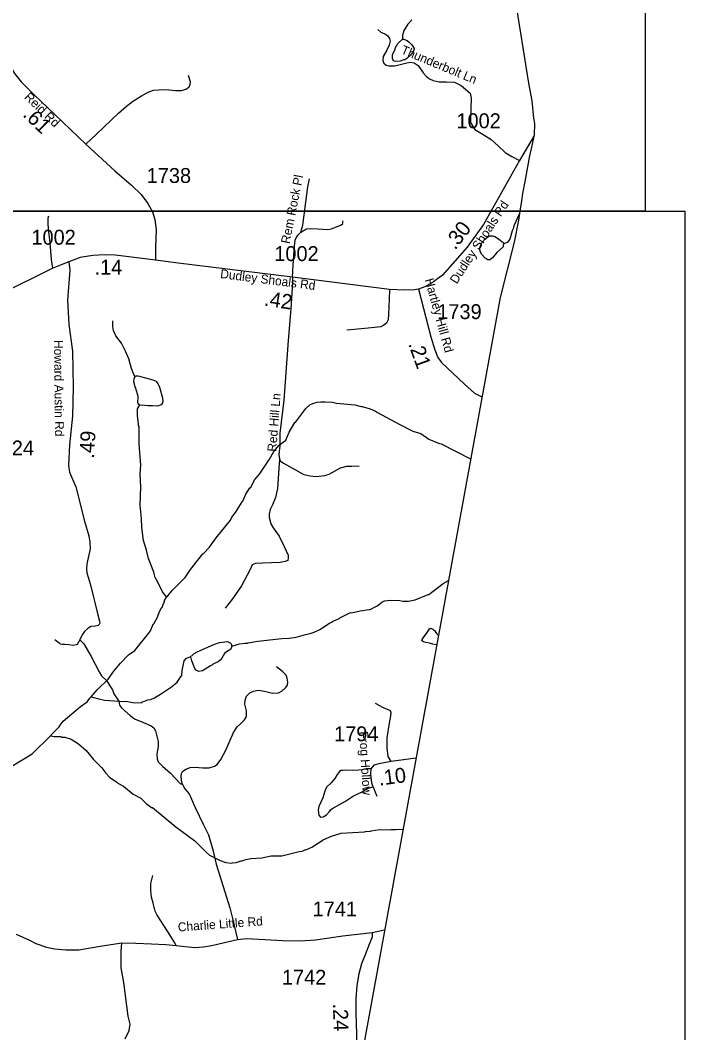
# Model space of a CAD drawing. Extents: x 1159738 to 1321356, y 736314 to 882035.
# Drawn here: x 1304507 to 1310077, y 775412 to 783898 of the extents above; entities that cross this region are included whole.
import ezdxf

# ---------------------------------------------------------------- set-up
doc = ezdxf.new("R2010")
doc.units = 0
for name, color, linetype in [('Exist Boundary Political CountyLine', 7, 'Continuous'), ('Exist Hydrographic Creek Single Shore', 7, 'Continuous'), ('Exist Hydrographic Misc Water Feature', 7, 'Continuous'), ('Exist Road Non-System Type 51', 7, 'Continuous'), ('Exist Road Non-System Type 51 Label', 7, 'Continuous'), ('Exist Road Secondary Mileage Hundredths English Label', 7, 'Continuous'), ('Exist Road Secondary Type 51 Attributed', 7, 'Continuous'), ('Exist Road Secondary Type 51 Label', 7, 'Continuous'), ('Exist Road Secondary Type 51 Number Label', 7, 'Continuous'), ('Map Preparation Inset Cut Line', 7, 'Continuous')]:
    doc.layers.add(name, color=color, linetype=linetype)

msp = doc.modelspace()

# ---------------------------------------------------------------- linework, layer by layer
at = {"layer": 'Exist Boundary Political CountyLine'}
msp.add_lwpolyline([(1307125.5, 794110.3), (1307805.6, 789623.7), (1308431.3, 785468.2), (1308766.8, 783371.1), (1308795.2, 783222.4), (1308809.9, 783078), (1308816.8, 783031.7), (1308814.5, 782939), (1308787.7, 782810.3), (1308776.6, 782762.5), (1308735.4, 782545.4), (1308717.2, 782445.7), (1308709.8, 782385.8), (1308695.6, 782298.1), (1308681.9, 782222.3), (1308647.5, 782037.1), (1308528.9, 781575.6), (1305358.3, 764208.2)], dxfattribs=at)
at = {"layer": 'Exist Hydrographic Creek Single Shore'}
msp.add_lwpolyline([(1301758.5, 777175.5), (1301790.7, 777198.7), (1301863.6, 777212.9), (1301946.5, 777245.3), (1302269.7, 777034.4), (1302625.8, 776855.2), (1302826.7, 776900.4), (1303400.8, 777194.2), (1304250.7, 777534.9), (1304606.8, 777751), (1304760.6, 777900.2)], dxfattribs=at)
at = {"layer": 'Exist Hydrographic Misc Water Feature'}
for points in [[(1307788.5, 783901), (1307755.6, 783863.9), (1307720.4, 783806.4), (1307720.1, 783798.2), (1307711.7, 783777), (1307710.8, 783740.9)], [(1307710.8, 783740.9), (1307718.7, 783738.3), (1307726.7, 783738.1), (1307750.4, 783727.8), (1307766.2, 783715.2), (1307789.7, 783690.9), (1307809.1, 783662.6), (1307808.9, 783652.8), (1307796.1, 783628.4), (1307777.6, 783605), (1307747, 783576.1), (1307730.7, 783566.6), (1307722.7, 783566.7), (1307690.4, 783555), (1307650.4, 783551.7), (1307642.5, 783554.4), (1307636.5, 783560.2), (1307628.8, 783570.2), (1307626.9, 783578.5), (1307627.6, 783608.8), (1307648.8, 783656), (1307648.9, 783664.2), (1307671.9, 783703.9), (1307710.8, 783740.9)], [(1308692.2, 782279.6), (1308642.9, 782174.5), (1308638.3, 782149.9), (1308630, 782134.5), (1308610.3, 782062.6), (1308587.5, 782035.2), (1308565.4, 782025.8)], [(1308565.4, 782025.8), (1308555.1, 782016.2), (1308554.7, 781999.7), (1308501.6, 781951.6), (1308466.5, 781906.3), (1308442.2, 781888.8), (1308426.2, 781889.1), (1308402.5, 781903.5), (1308375.1, 781934.4), (1308363.6, 781954.4), (1308358.1, 781974.2), (1308358.4, 781990.6), (1308369.3, 782022.4), (1308377.6, 782037.8), (1308406.3, 782069.2), (1308438.8, 782090.7), (1308468.9, 782091.8), (1308484.8, 782085.7), (1308508.4, 782071.3), (1308565.4, 782025.8)], [(1305470.9, 780911.3), (1305459.3, 780927.7), (1305440.7, 780978.3), (1305417, 781059), (1305390.1, 781125.8), (1305354.9, 781192.9), (1305308.7, 781254.2), (1305289.9, 781298.8), (1305282.8, 781331), (1305284.3, 781379)], [(1305470.9, 780911.3), (1305458.3, 780893.7), (1305457.6, 780869.7), (1305466.4, 780829.5), (1305474, 780813.2), (1305492.1, 780748.7), (1305493.6, 780732.6), (1305488.8, 780700.7), (1305490.5, 780692.7), (1305507.9, 780670.2)], [(1305507.9, 780670.2), (1305512, 780674.1), (1305552, 780672.9), (1305575.8, 780668.2), (1305615.8, 780669), (1305663.8, 780665.6), (1305688.1, 780676.9), (1305700.4, 780686.5), (1305705, 780706.4), (1305701.6, 780730.5), (1305678.3, 780819.2), (1305663.2, 780851.7), (1305647.7, 780870.1), (1305622, 780880.9), (1305518.7, 780909.9), (1305494.9, 780914.6), (1305479, 780915.1), (1305470.9, 780911.3)], [(1305731.7, 779065.2), (1305744, 779074.8), (1305779.3, 779119.8), (1305890.5, 779228.5), (1305933.9, 779296.1), (1306038.1, 779425.9), (1306044.3, 779428), (1306093.8, 779482.6), (1306148.1, 779561), (1306268.4, 779709.5), (1306281.1, 779733.1), (1306310.2, 779772.2), (1306367.2, 779862.5), (1306373, 779866.4), (1306398.4, 779926), (1306431.6, 779977.9), (1306436.2, 779980.5), (1306472.2, 780049.5), (1306511.6, 780094.4), (1306595.3, 780219.9), (1306633.1, 780282.8), (1306678.6, 780337.4), (1306731.8, 780379.9), (1306760.9, 780447), (1306808.2, 780527.7), (1306816.3, 780533.4), (1306901.5, 780642.9), (1306934.4, 780674), (1306960.8, 780687.2), (1306997.1, 780696.1), (1307027.2, 780699.2), (1307061.2, 780700.2), (1307125.1, 780696.3), (1307156.9, 780689.4), (1307312.5, 780674.8), (1307365, 780660.3), (1307372.2, 780661), (1307441.1, 780641.6), (1307484.5, 780621.9), (1307500.7, 780609.2), (1307684, 780511.7), (1307797.8, 780454.7), (1307865.8, 780434.3), (1307932.5, 780388.3), (1308011.6, 780354), (1308035.3, 780349.3), (1308281.5, 780220.9)], [(1305731.7, 779065.2), (1305698.9, 779106.2), (1305661.1, 779187.3), (1305638.4, 779228), (1305627.6, 779272.3), (1305582.9, 779385.6), (1305565, 779458.2), (1305539.2, 779539), (1305526.3, 779645.4), (1305524.6, 779723.5), (1305511.8, 779833.9), (1305518.2, 779987.7), (1305511.4, 780095.9), (1305517.4, 780167.8), (1305502.6, 780348.3), (1305502.7, 780492.3), (1305498.9, 780500.4), (1305499.5, 780516.4), (1305489.4, 780586.7), (1305491.1, 780640.7), (1305507.9, 780670.2)], [(1306281.9, 778652.8), (1306344.5, 778670.9), (1306392.8, 778677.5), (1306410.7, 778677), (1306418.8, 778680.7), (1306499.2, 778694.4), (1306699.9, 778716.5), (1306760, 778718.7), (1306820.3, 778728.9), (1306897, 778750.6), (1306937.2, 778757.4), (1306969.5, 778768.5), (1307018.2, 778791), (1307099.8, 778844.6), (1307116, 778852.1), (1307124.2, 778859.9), (1307180.9, 778884.2), (1307185.1, 778890.1), (1307276.3, 778933.1), (1307282.3, 778931.2), (1307356.8, 778949), (1307431.2, 778960.8), (1307439.2, 778958.6), (1307488, 778985.2), (1307495.9, 778986.9), (1307537, 779021.7), (1307561.3, 779031), (1307609.4, 779037.6), (1307689.4, 779035.2), (1307713.3, 779030.5), (1307761.3, 779029.1), (1307817.6, 779039.4), (1307924.9, 779084.6), (1307930.9, 779084.1), (1308051.6, 779176.5), (1308095.6, 779202.4)], [(1305101.9, 778228.6), (1305153, 778286.2), (1305243.7, 778375.5), (1305292.4, 778441.8), (1305347.7, 778508.9), (1305415.6, 778578.4), (1305468.7, 778616.9), (1305580.8, 778757.6), (1305597.5, 778781.1), (1305621.4, 778836.4), (1305627.2, 778840.2), (1305656.7, 778895.4), (1305673.5, 778942.9), (1305691.1, 778974.4), (1305697.1, 778976.2), (1305703.9, 779002), (1305716.5, 779025.6), (1305716.8, 779033.6), (1305731.5, 779057.2), (1305731.7, 779065.2)], [(1307997.2, 778663.3), (1307966.6, 778668.8), (1307937.9, 778676), (1307907.1, 778682.7), (1307885.9, 778689.2), (1307878, 778694.2), (1307873.9, 778699.6), (1307875.2, 778709.3), (1307893.4, 778732.8), (1307911.3, 778759.6), (1307927.9, 778783.3), (1307936.8, 778796.4), (1307945, 778802), (1307955.2, 778800.1), (1307964.6, 778794.5), (1307974.5, 778786.2), (1307979.8, 778782.3)], [(1307979.8, 778782.3), (1307996.8, 778759.4), (1308011.4, 778740.9)], [(1305927.3, 778563.3), (1305947.6, 778574.7), (1305964.1, 778590.2), (1305990.5, 778603.4), (1306130.3, 778667.3), (1306176.7, 778681.9), (1306243.1, 778690), (1306266.8, 778681.2), (1306274.6, 778673), (1306281.9, 778652.8)], [(1306281.9, 778652.8), (1306271.3, 778627.1), (1306236.6, 778606.1), (1306220.1, 778590.6), (1306197, 778551.3), (1306182.6, 778535.7), (1306166.2, 778522.2), (1306125.6, 778503.4), (1306117.4, 778495.6), (1306101.2, 778488.1), (1306036, 778446), (1306003.8, 778441), (1305980, 778449.7), (1305966.6, 778470.1), (1305957.4, 778500.4), (1305944.3, 778528.8), (1305938.9, 778550.9), (1305927.3, 778563.3)], [(1305101.9, 778228.6), (1305164.9, 778209.8), (1305212.6, 778200.3), (1305379, 778189.6), (1305388.4, 778191.2), (1305468, 778176.8), (1305528.1, 778179), (1305530.2, 778185), (1305548.5, 778192.4), (1305576.8, 778201.6), (1305600.9, 778204.8), (1305633.3, 778219.9), (1305690.4, 778254.2), (1305776, 778311.7), (1305821.1, 778350.4), (1305857.2, 778401.3), (1305862.7, 778405.1), (1305863.9, 778449.1), (1305882.3, 778528.6), (1305901, 778552.1), (1305927.3, 778563.3)], [(1304760.6, 777900.2), (1304784.6, 777929), (1304834.1, 777975.5), (1304842.5, 777991.2), (1304867.4, 778022.5), (1305011, 778146.3), (1305068.1, 778186.6), (1305089, 778216), (1305101.9, 778228.6)], [(1304760.6, 777900.2), (1304791.7, 777894.8), (1304847.7, 777895.1), (1304855.6, 777890.9), (1304879.6, 777890.1), (1304935.1, 777872.5), (1304994, 777834.7), (1305060.3, 777776.8), (1305122.3, 777702.9), (1305190.2, 777632.9), (1305225, 777587.8), (1305256.1, 777554.9), (1305316.9, 777513.1), (1305324.7, 777504.9), (1305371.9, 777479.5), (1305454, 777413), (1305517.1, 777379.2), (1305563.7, 777333.7), (1305606.8, 777300.5), (1305614.8, 777300.2), (1305810.2, 777138.4), (1305970.9, 777021.6), (1306068.1, 776922.7), (1306093.5, 776901.9), (1306182.2, 776855.3), (1306229.7, 776837.9), (1306277.5, 776832.5), (1306285.6, 776836.2), (1306317.7, 776839.3), (1306358.2, 776854.1), (1306366.1, 776853.9), (1306398.5, 776864.9), (1306438.8, 776873.7), (1306530.9, 776877), (1306611.5, 776894.6), (1306699.5, 776896), (1306844.5, 776931.7), (1306868.7, 776935), (1306893, 776946.3), (1306901, 776946), (1306949.7, 776968.6), (1307047.4, 777029.7), (1307115.1, 777059.1), (1307196.2, 777084.4), (1307393.4, 777095.5), (1307401.5, 777099.3), (1307441.6, 777102.1), (1307449.7, 777105.8), (1307520, 777115.8), (1307602, 777113.4), (1307616.1, 777116.9), (1307658, 777115.7), (1307674.2, 777119.2), (1307714.7, 777115.9)]]:
    msp.add_lwpolyline(points, dxfattribs=at)
at = {"layer": 'Exist Road Non-System Type 51'}
for points in [[(1307503.8, 783821), (1307528.2, 783799.4), (1307562.7, 783783.6), (1307587.1, 783766.4), (1307602.9, 783744.8), (1307607.2, 783721.8), (1307598.6, 783688.7), (1307579.9, 783647), (1307549.7, 783593.8), (1307545.4, 783562.1), (1307554.1, 783537.7), (1307572.7, 783521.9), (1307594.3, 783514.7), (1307646, 783514.7), (1307748.1, 783542), (1307776.8, 783546.3), (1307809.9, 783540.6), (1307841.5, 783519), (1307883.2, 783458.6), (1307909, 783428.4), (1307936.3, 783406.8), (1307967.9, 783392.4), (1308018.2, 783382.4), (1308078.6, 783380.9), (1308147.6, 783378.1), (1308201.5, 783351.4), (1308277.7, 783288.2), (1308286.3, 783245), (1308284.9, 783158.7), (1308282, 783042.2), (1308297.8, 783013.5), (1308317.9, 782983.3), (1308399.8, 782932.9), (1308452.9, 782897.4), (1308511.8, 782845.6), (1308572.1, 782789.5), (1308628.2, 782755), (1308691.4, 782721.9)], [(1305056, 782860), (1305145.5, 782943.4), (1305329.6, 783120.6), (1305399, 783177.9), (1305447.6, 783216.1), (1305524, 783264.8), (1305579.6, 783294.3), (1305624.7, 783311.7), (1305669.9, 783315.2), (1305725.4, 783316.9), (1305807, 783308.2), (1305857.4, 783308.2), (1305893.8, 783320.4), (1305919.9, 783336), (1305930.3, 783356.9), (1305933.8, 783381.2), (1305916.4, 783435)], [(1306859.2, 782121.1), (1306875, 782181.5), (1306899.4, 782374.2), (1306918, 782501.5), (1306932.4, 782569.1)], [(1304779.5, 781820.5), (1304769.3, 781892.5), (1304758.9, 782031.5), (1304746.8, 782128.8), (1304739.8, 782187.9), (1304739.8, 782241.7), (1304746.8, 782259.1)], [(1306859.2, 782121.1), (1306906.6, 782149.8), (1306942.5, 782152.7), (1307000, 782151.3), (1307086.2, 782145.5), (1307115, 782151.3), (1307163.8, 782168.5), (1307194, 782180), (1307211.3, 782195.8), (1307211.3, 782217.4)], [(1306789.2, 781745.1), (1306794.5, 781846.4), (1306806, 782004.6), (1306810.3, 782054.9), (1306818.9, 782075), (1306836.2, 782100.9), (1306859.2, 782121.1)], [(1306789.2, 781745.1), (1306789.2, 781699.1), (1306776.3, 781479.1), (1306753.3, 781214.5), (1306715.9, 780713.6), (1306684.1, 780438.2), (1306684.1, 780331.8), (1306675.5, 780258.4), (1306679.8, 780222.5), (1306687, 780206.6), (1306712.8, 780186.5), (1306790.4, 780143.4), (1306883.5, 780092.2), (1306938.1, 780080.7), (1306988.4, 780074.9), (1307060.3, 780083.5), (1307096.2, 780095), (1307192.5, 780146.8), (1307245.7, 780159.8), (1307287.3, 780159.8), (1307349.1, 780164.1)], [(1307601.6, 781641.9), (1307598.7, 781558.5), (1307593, 781433.4), (1307590.1, 781387.3), (1307575.8, 781358.6), (1307554.2, 781341.3), (1307529.8, 781329.8), (1307396.1, 781315.4), (1307245.2, 781299.6)], [(1306679.8, 780222.5), (1306674.7, 780141.5), (1306664.6, 779973.4), (1306647.8, 779897.8), (1306621, 779835.6), (1306600.8, 779796.9), (1306592.6, 779758.8), (1306594.2, 779731.9), (1306607.7, 779678.1), (1306626.2, 779642.8), (1306676.6, 779575.5), (1306720.2, 779488.1), (1306753.8, 779415.8), (1306753.7, 779391.2), (1306748.6, 779371), (1306726.8, 779360.9), (1306684.8, 779354.2), (1306540.3, 779349.1), (1306478.2, 779345.8), (1306449.6, 779334), (1306432.8, 779293.7), (1306360.6, 779157.5), (1306286.7, 779048.2), (1306225, 778969.9)], [(1305065.2, 779341.6), (1305061.6, 779298.3), (1305064, 779267), (1305079.7, 779222.4), (1305098.9, 779156.2), (1305150.7, 778937.8), (1305171.1, 778861.9), (1305174.7, 778846.3), (1305169.9, 778833), (1305159.1, 778824.6), (1305136.2, 778821), (1305098.9, 778816.2), (1305076.1, 778801.7), (1305046, 778775.2), (1305027, 778748), (1305007.7, 778704.7)], [(1305007.7, 778704.7), (1304983.6, 778667.4), (1304975.2, 778662.6), (1304951.1, 778657.8), (1304913.8, 778662.6), (1304880.1, 778665), (1304862.1, 778666.2), (1304845.2, 778668.6), (1304838, 778673.4), (1304823.6, 778681.9), (1304795.9, 778704.7)], [(1305007.7, 778704.7), (1305039, 778671), (1305102.8, 778565.1), (1305168.9, 778437.4), (1305188.2, 778402.5), (1305231.5, 778361.5), (1305259.2, 778320.6), (1305280.7, 778285.3), (1305292.7, 778252.8), (1305332.4, 778190.2), (1305338.4, 778157.7), (1305356.5, 778134.8), (1305427.5, 778071), (1305466, 778043.3), (1305540.6, 778013.2), (1305603.2, 777985.5), (1305626, 777968.6), (1305640.5, 777942.2), (1305651.3, 777897.6), (1305662, 777853.5), (1305663.2, 777810.2), (1305658.4, 777780.1), (1305652.3, 777746.4), (1305655.9, 777706.6), (1305664.4, 777683.7), (1305700.5, 777646.4), (1305765.5, 777588.6), (1305848.3, 777500), (1305866.2, 777491.7)], [(1305866.2, 777491.7), (1305859.9, 777530), (1305856.2, 777560.1), (1305858.7, 777584.2), (1305868.3, 777602.3), (1305894.8, 777621.5), (1305932.1, 777636), (1305971.8, 777638.4), (1306034.3, 777632.4), (1306090.9, 777632.4), (1306136.6, 777645.6), (1306158.3, 777660.1), (1306188.4, 777702.2), (1306232.9, 777786.5), (1306259.4, 777845.5), (1306295.5, 777927.4), (1306324.2, 777974.8), (1306351.8, 778001.3), (1306387.9, 778033.8), (1306403.6, 778062.7), (1306404.8, 778084.4), (1306402.4, 778109.7), (1306390.3, 778165.1), (1306391.5, 778200), (1306403.6, 778232.5), (1306432.5, 778260.2), (1306461.3, 778275.8), (1306501, 778284.3), (1306554, 778274.6), (1306620.2, 778259), (1306670.7, 778260.2), (1306702, 778277), (1306730.9, 778303.5), (1306746.2, 778326), (1306749.8, 778351.3), (1306743.8, 778385), (1306735.4, 778410.3), (1306705.3, 778440.4), (1306654.8, 778478.9)], [(1307614.7, 777684.8), (1307591.7, 777728.7), (1307583, 777800.1), (1307581.5, 777883.1), (1307601.9, 778005.5), (1307610.6, 778050.7), (1307615, 778090), (1307609.2, 778108.9), (1307552.4, 778136.6), (1307485.4, 778171.6)], [(1307445, 777625.5), (1307421.9, 777625.5), (1307405.7, 777623.2), (1307372, 777615), (1307344.1, 777612.7), (1307294.1, 777610.4), (1307234.9, 777612.7), (1307210.5, 777611.5), (1307194.2, 777609.2), (1307183.7, 777602.2), (1307162.8, 777576.6), (1307144.2, 777542.9), (1307111.7, 777506.9), (1307073.3, 777469.7), (1307059.4, 777437.1), (1307042, 777382.4), (1307009.4, 777308), (1307004.9, 777279.2), (1307006, 777257.1), (1307010.7, 777236.2), (1307024.6, 777219.9), (1307046.7, 777221.1), (1307073.4, 777237.4), (1307099, 777266.4), (1307115.3, 777286.2), (1307131.5, 777297.8), (1307233.8, 777352.5), (1307301.2, 777396.7), (1307366.3, 777429.2), (1307413.9, 777458.3), (1307463.9, 777474.6)], [(1305866.2, 777491.7), (1305887.9, 777455.5), (1305922.8, 777414.6), (1305974.5, 777300.2), (1306044.3, 777155.7), (1306085.1, 777070.8), (1306121.2, 776944.3), (1306150.1, 776823.9), (1306263, 776459.9), (1306287.1, 776370.9), (1306326.8, 776193.1)], [(1307463.9, 777474.6), (1307481.7, 777427.5), (1307496.8, 777396.3)], [(1305813, 776142.3), (1305798, 776173.3), (1305742, 776264.9), (1305655.5, 776399.1), (1305636.9, 776431.3), (1305619.9, 776497.5), (1305606.3, 776548.5), (1305601.2, 776604.5), (1305602.9, 776663.9), (1305618.2, 776730.1)]]:
    msp.add_lwpolyline(points, dxfattribs=at)
at = {"layer": 'Exist Road Secondary Type 51 Attributed'}
msp.add_line((1307457.1, 776252.5), (1307561.1, 776274.6), dxfattribs=at)
for points in [[(1304316.4, 783918.4), (1304323.5, 783856.4), (1304342.6, 783729.5), (1304372, 783625.8), (1304411.9, 783533.8), (1304458.8, 783452.1), (1304516.1, 783382.6), (1304623.7, 783271.7), (1304734.8, 783165.7), (1305056, 782860), (1305300.1, 782637.1), (1305439, 782515.5), (1305520.6, 782437.3), (1305576.2, 782362.6), (1305616.1, 782291.3), (1305635.2, 782228.8), (1305645.5, 782142.3), (1305640.3, 781994.6), (1305640.3, 781888.6)], [(1308811.9, 782926.3), (1308691.4, 782721.9), (1308391.1, 782185.7), (1308253.4, 781995), (1308045, 781762.1), (1307970.3, 781706), (1307897, 781664.3), (1307846, 781642.9)], [(1305640.3, 781888.6), (1305372.9, 781920.9), (1305301.7, 781927.9), (1305209.7, 781931.4), (1305115.9, 781926.2), (1305010, 781908.8), (1304914.5, 781874)], [(1307846, 781642.9), (1307811.5, 781640), (1307726.8, 781637.1), (1307601.6, 781641.9), (1306789.2, 781745.1), (1305832, 781862.6), (1305640.3, 781888.6)], [(1304914.5, 781874), (1304779.5, 781820.5), (1304332.1, 781599.5), (1303733.3, 781308.7), (1303388.9, 781140.1), (1303277.8, 781100.1), (1303178.9, 781065.4), (1303020.9, 781030.6), (1302395.8, 780931.6), (1301889.8, 780858.9), (1301731.8, 780832.9), (1301625.9, 780799.9), (1301554.8, 780770.3), (1301487, 780737.3)], [(1304914.5, 781874), (1304922, 781804.6), (1304902.9, 781552.7), (1304913.3, 781348.1), (1304945.1, 781125.8), (1304951.5, 780822.8), (1304946.3, 780579.6), (1304920.3, 780340.7), (1304911.6, 780165.2), (1304918.5, 780109.6), (1304972.3, 779986.8), (1305045.9, 779699), (1305080.8, 779576.1), (1305089.2, 779523.1), (1305092.8, 779467.8), (1305065.2, 779341.6)], [(1307846, 781642.9), (1307947.3, 781244.6), (1307981.8, 781134.5), (1308007.7, 781072.6), (1308037.9, 781030.9), (1308231.8, 780848.6), (1308315.2, 780773.8), (1308376.8, 780742.6)], [(1307823.6, 777712.3), (1307614.7, 777684.8), (1307511.3, 777665), (1307471.8, 777654.6), (1307445, 777625.5), (1307441.6, 777579), (1307452, 777506.9), (1307463.3, 777476)], [(1304474, 776237.9), (1304585, 776187.4), (1304636.6, 776161.6), (1304727.2, 776130.9), (1304796.7, 776114.7), (1304890.1, 776106.7), (1304996.8, 776108.3), (1305176.4, 776137.4), (1305265.4, 776152), (1305359.5, 776166.7)], [(1305359.5, 776166.7), (1305475.3, 776163.3), (1305606, 776158.4), (1305727.6, 776152), (1305813, 776142.3), (1305967.9, 776127.7), (1306042.4, 776132.6), (1306113.5, 776143.9), (1306220.3, 776168.2), (1306326.8, 776193.1), (1306403.1, 776202.2), (1306556.8, 776192.5), (1306708.1, 776186.1), (1306853.7, 776182.9), (1306981.5, 776191), (1307209.6, 776223.4), (1307457.1, 776252.5)], [(1307457.1, 776252.5), (1307455.8, 776214.6), (1307434.4, 776160.2), (1307398, 776065.7), (1307366.5, 775990.5), (1307343.8, 775904.7), (1307327.7, 775807.6), (1307319.6, 775697.5), (1307321.2, 775579.8), (1307326.1, 775399.1), (1307326.1, 775191.9), (1307330.2, 775009.6)], [(1305385.4, 775362.4), (1305420.6, 775430.2), (1305427.3, 775483.8), (1305412.9, 775551.7), (1305373.9, 775832.7), (1305351.7, 775955.8), (1305354, 776022.6), (1305351.7, 776093.7), (1305359.5, 776166.7)]]:
    msp.add_lwpolyline(points, dxfattribs=at)
at = {"layer": 'Map Preparation Inset Cut Line'}
for points in [[(1289258, 782300.2), (1309748.5, 782300.2), (1309748.5, 816385.3), (1289258, 816385.3)], [(1274049.2, 782296.9), (1310076.7, 782296.9), (1310076.7, 766757), (1274049.2, 766757)]]:
    msp.add_lwpolyline(points, close=True, dxfattribs=at)

# ---------------------------------------------------------------- texts
at = {"layer": 'Exist Road Non-System Type 51 Label'}
for s, rotation, p in [('Thunderbolt Ln', 337.40107, (1307691.9, 783621.8)), ('Rem Rock Pl', 78.75651, (1306764.6, 782020.5)), ('Red Hill Ln', 85.58494, (1306652.5, 780279.7))]:
    msp.add_text(s, height=75, rotation=rotation, dxfattribs=at).set_placement(p)
at = {"layer": 'Exist Road Secondary Mileage Hundredths English Label'}
for s, rotation, p in [('.61', 316.00251, (1304521.8, 783098.9)), ('.30', 52.60506, (1308152.6, 781967)), ('.42', 351.35378, (1306546.6, 781507.5)), ('.21', 289.87294, (1307757.7, 781185)), ('.49', 86.60862, (1305125.2, 780221.8)), ('.10', 7.51436, (1307517, 777482.8)), ('.24', 271.63534, (1307127.6, 775656.1))]:
    msp.add_text(s, height=125, rotation=rotation, dxfattribs=at).set_placement(p)
msp.add_text('.14', height=125, dxfattribs=at).set_placement((1305130.2, 781766.6))
at = {"layer": 'Exist Road Secondary Type 51 Label'}
for s, rotation, p in [('Reid Rd', 315.748, (1304535.5, 783247.9)), ('Dudley Shoals Rd', 56.75666, (1308164.9, 781682.2)), ('Dudley Shoals Rd', 352.74716, (1306179.9, 781738.2)), ('Hartley Hill Rd', 285.43065, (1307897.1, 781723.7)), ('Howard Austin Rd', 270.57248, (1304790.2, 781217.7)), ('Frog Hollow', 273.3387, (1307347.2, 777936.1)), ('Charlie Little Rd', 4.21763, (1305830.7, 776259.9))]:
    msp.add_text(s, height=75, rotation=rotation, dxfattribs=at).set_placement(p)
at = {"layer": 'Exist Road Secondary Type 51 Number Label'}
for s, p in [('1002', (1308162.8, 782993)), ('1738', (1305567, 782534.4)), ('1002', (1304600.6, 782017)), ('1002', (1306636.3, 781879.8)), ('1739', (1308002.6, 781393.3)), ('1824', (1304250.6, 780250.7)), ('1794', (1307137.3, 777855.1)), ('1741', (1306957.6, 776387)), ('1742', (1306700.3, 775814.7))]:
    msp.add_text(s, height=125, dxfattribs=at).set_placement(p)

doc.saveas('drawing.dxf')
